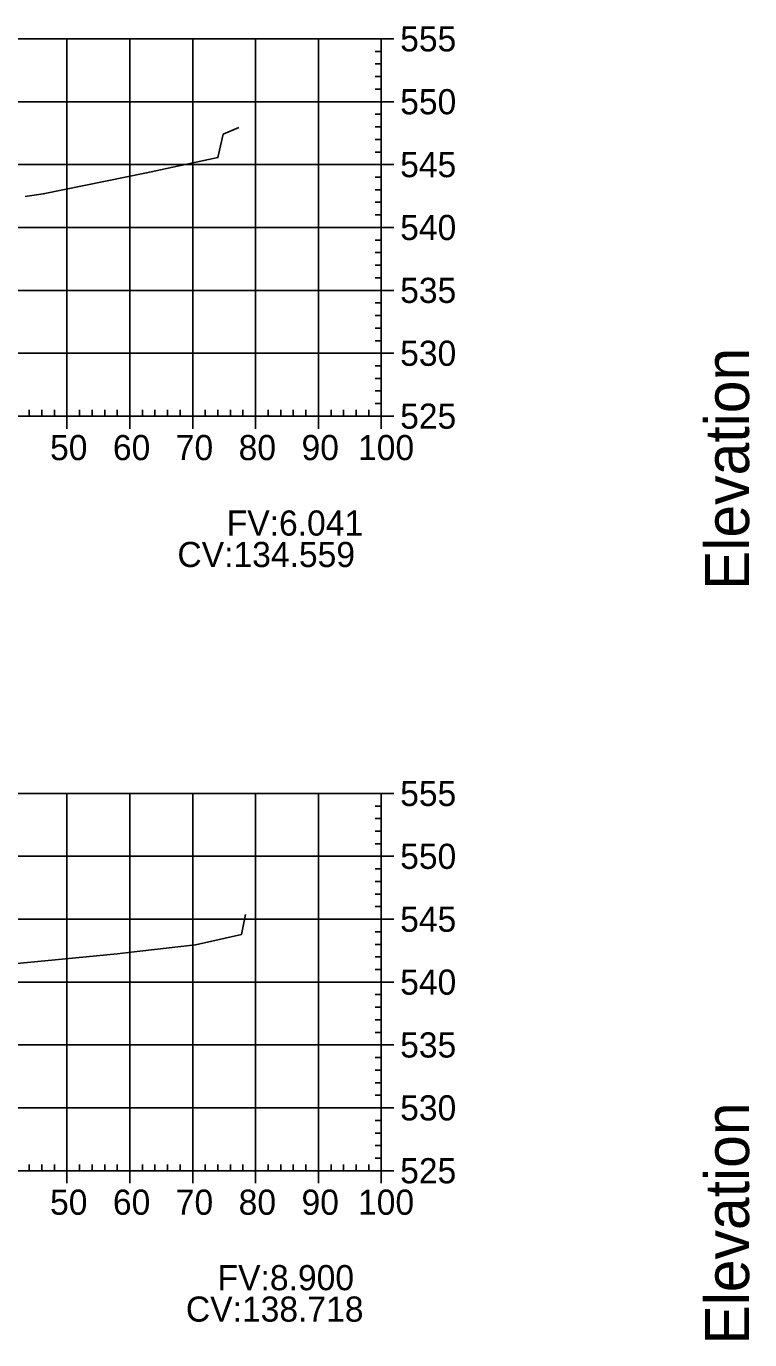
# Model space of a CAD drawing. Extents: x 704834 to 709892, y 372981 to 377533.
# Drawn here: x 705905.4 to 706020.5, y 373535.9 to 373744.8 of the extents above; entities that cross this region are included whole.
import ezdxf

# ---------------------------------------------------------------- set-up
doc = ezdxf.new("R2010")
doc.units = 0
for name, color, linetype in [('57', 7, 'Continuous'), ('59', 7, 'Continuous'), ('60', 7, 'Continuous'), ('Existing', 7, 'Continuous')]:
    doc.layers.add(name, color=color, linetype=linetype)

msp = doc.modelspace()

# ---------------------------------------------------------------- linework, layer by layer
at = {"layer": '57'}
for p, q in [((705761.87, 373742.82), (705961.87, 373742.82)), ((705911.87, 373682.82), (705911.87, 373742.82)), ((705921.87, 373682.82), (705921.87, 373742.82)), ((705931.87, 373682.82), (705931.87, 373742.82)), ((705941.87, 373682.82), (705941.87, 373742.82)), ((705951.87, 373682.82), (705951.87, 373742.82)), ((705961.87, 373682.82), (705961.87, 373742.82)), ((705961.87, 373682.82), (705961.87, 373742.82)), ((705963.87, 373742.82), (705961.87, 373742.82)), ((705961.87, 373740.82), (705960.87, 373740.82)), ((705961.87, 373738.82), (705960.87, 373738.82)), ((705961.87, 373736.82), (705960.87, 373736.82)), ((705961.87, 373734.82), (705960.87, 373734.82)), ((705761.87, 373732.82), (705961.87, 373732.82)), ((705963.87, 373732.82), (705961.87, 373732.82)), ((705961.87, 373730.82), (705960.87, 373730.82)), ((705961.87, 373728.82), (705960.87, 373728.82)), ((705961.87, 373726.82), (705960.87, 373726.82)), ((705961.87, 373724.82), (705960.87, 373724.82)), ((705761.87, 373722.82), (705961.87, 373722.82)), ((705963.87, 373722.82), (705961.87, 373722.82)), ((705961.87, 373720.82), (705960.87, 373720.82)), ((705961.87, 373718.82), (705960.87, 373718.82)), ((705961.87, 373716.82), (705960.87, 373716.82)), ((705961.87, 373714.82), (705960.87, 373714.82)), ((705761.87, 373712.82), (705961.87, 373712.82)), ((705963.87, 373712.82), (705961.87, 373712.82)), ((705961.87, 373710.82), (705960.87, 373710.82)), ((705961.87, 373708.82), (705960.87, 373708.82)), ((705961.87, 373706.82), (705960.87, 373706.82)), ((705961.87, 373704.82), (705960.87, 373704.82)), ((705761.87, 373702.82), (705961.87, 373702.82)), ((705963.87, 373702.82), (705961.87, 373702.82)), ((705961.87, 373700.82), (705960.87, 373700.82)), ((705961.87, 373698.82), (705960.87, 373698.82)), ((705961.87, 373696.82), (705960.87, 373696.82)), ((705961.87, 373694.82), (705960.87, 373694.82)), ((705761.87, 373692.82), (705961.87, 373692.82)), ((705963.87, 373692.82), (705961.87, 373692.82)), ((705961.87, 373690.82), (705960.87, 373690.82)), ((705961.87, 373688.82), (705960.87, 373688.82)), ((705961.87, 373686.82), (705960.87, 373686.82)), ((705905.87, 373682.82), (705905.87, 373683.82)), ((705907.87, 373682.82), (705907.87, 373683.82)), ((705909.87, 373682.82), (705909.87, 373683.82)), ((705913.87, 373682.82), (705913.87, 373683.82)), ((705915.87, 373682.82), (705915.87, 373683.82)), ((705917.87, 373682.82), (705917.87, 373683.82)), ((705919.87, 373682.82), (705919.87, 373683.82)), ((705923.87, 373682.82), (705923.87, 373683.82)), ((705925.87, 373682.82), (705925.87, 373683.82)), ((705927.87, 373682.82), (705927.87, 373683.82)), ((705929.87, 373682.82), (705929.87, 373683.82)), ((705933.87, 373682.82), (705933.87, 373683.82)), ((705935.87, 373682.82), (705935.87, 373683.82)), ((705937.87, 373682.82), (705937.87, 373683.82)), ((705939.87, 373682.82), (705939.87, 373683.82)), ((705943.87, 373682.82), (705943.87, 373683.82)), ((705945.87, 373682.82), (705945.87, 373683.82)), ((705947.87, 373682.82), (705947.87, 373683.82)), ((705949.87, 373682.82), (705949.87, 373683.82)), ((705953.87, 373682.82), (705953.87, 373683.82)), ((705955.87, 373682.82), (705955.87, 373683.82)), ((705957.87, 373682.82), (705957.87, 373683.82)), ((705959.87, 373682.82), (705959.87, 373683.82)), ((705961.87, 373684.82), (705960.87, 373684.82)), ((705761.87, 373682.82), (705961.87, 373682.82)), ((705761.87, 373682.82), (705961.87, 373682.82)), ((705911.87, 373680.82), (705911.87, 373682.82)), ((705921.87, 373680.82), (705921.87, 373682.82)), ((705931.87, 373680.82), (705931.87, 373682.82)), ((705941.87, 373680.82), (705941.87, 373682.82)), ((705951.87, 373680.82), (705951.87, 373682.82)), ((705961.87, 373680.82), (705961.87, 373682.82)), ((705963.87, 373682.82), (705961.87, 373682.82)), ((705761.87, 373622.82), (705961.87, 373622.82)), ((705911.87, 373562.82), (705911.87, 373622.82)), ((705921.87, 373562.82), (705921.87, 373622.82)), ((705931.87, 373562.82), (705931.87, 373622.82)), ((705941.87, 373562.82), (705941.87, 373622.82)), ((705951.87, 373562.82), (705951.87, 373622.82)), ((705961.87, 373562.82), (705961.87, 373622.82)), ((705961.87, 373562.82), (705961.87, 373622.82)), ((705963.87, 373622.82), (705961.87, 373622.82)), ((705961.87, 373620.82), (705960.87, 373620.82)), ((705961.87, 373618.82), (705960.87, 373618.82)), ((705961.87, 373616.82), (705960.87, 373616.82)), ((705961.87, 373614.82), (705960.87, 373614.82)), ((705761.87, 373612.82), (705961.87, 373612.82)), ((705963.87, 373612.82), (705961.87, 373612.82)), ((705961.87, 373610.82), (705960.87, 373610.82)), ((705961.87, 373608.82), (705960.87, 373608.82)), ((705961.87, 373606.82), (705960.87, 373606.82)), ((705961.87, 373604.82), (705960.87, 373604.82)), ((705761.87, 373602.82), (705961.87, 373602.82)), ((705963.87, 373602.82), (705961.87, 373602.82)), ((705961.87, 373600.82), (705960.87, 373600.82)), ((705961.87, 373598.82), (705960.87, 373598.82)), ((705961.87, 373596.82), (705960.87, 373596.82)), ((705961.87, 373594.82), (705960.87, 373594.82)), ((705761.87, 373592.82), (705961.87, 373592.82)), ((705963.87, 373592.82), (705961.87, 373592.82)), ((705961.87, 373590.82), (705960.87, 373590.82)), ((705961.87, 373588.82), (705960.87, 373588.82)), ((705961.87, 373586.82), (705960.87, 373586.82)), ((705961.87, 373584.82), (705960.87, 373584.82)), ((705761.87, 373582.82), (705961.87, 373582.82)), ((705963.87, 373582.82), (705961.87, 373582.82)), ((705961.87, 373580.82), (705960.87, 373580.82)), ((705961.87, 373578.82), (705960.87, 373578.82)), ((705961.87, 373576.82), (705960.87, 373576.82)), ((705961.87, 373574.82), (705960.87, 373574.82)), ((705761.87, 373572.82), (705961.87, 373572.82)), ((705963.87, 373572.82), (705961.87, 373572.82)), ((705961.87, 373570.82), (705960.87, 373570.82)), ((705961.87, 373568.82), (705960.87, 373568.82)), ((705961.87, 373566.82), (705960.87, 373566.82)), ((705961.87, 373564.82), (705960.87, 373564.82)), ((705761.87, 373562.82), (705961.87, 373562.82)), ((705761.87, 373562.82), (705961.87, 373562.82)), ((705905.87, 373562.82), (705905.87, 373563.82)), ((705907.87, 373562.82), (705907.87, 373563.82)), ((705909.87, 373562.82), (705909.87, 373563.82)), ((705911.87, 373560.82), (705911.87, 373562.82)), ((705913.87, 373562.82), (705913.87, 373563.82)), ((705915.87, 373562.82), (705915.87, 373563.82)), ((705917.87, 373562.82), (705917.87, 373563.82)), ((705919.87, 373562.82), (705919.87, 373563.82)), ((705921.87, 373560.82), (705921.87, 373562.82)), ((705923.87, 373562.82), (705923.87, 373563.82)), ((705925.87, 373562.82), (705925.87, 373563.82)), ((705927.87, 373562.82), (705927.87, 373563.82)), ((705929.87, 373562.82), (705929.87, 373563.82)), ((705931.87, 373560.82), (705931.87, 373562.82)), ((705933.87, 373562.82), (705933.87, 373563.82)), ((705935.87, 373562.82), (705935.87, 373563.82)), ((705937.87, 373562.82), (705937.87, 373563.82)), ((705939.87, 373562.82), (705939.87, 373563.82)), ((705941.87, 373560.82), (705941.87, 373562.82)), ((705943.87, 373562.82), (705943.87, 373563.82)), ((705945.87, 373562.82), (705945.87, 373563.82)), ((705947.87, 373562.82), (705947.87, 373563.82)), ((705949.87, 373562.82), (705949.87, 373563.82)), ((705951.87, 373560.82), (705951.87, 373562.82)), ((705953.87, 373562.82), (705953.87, 373563.82)), ((705955.87, 373562.82), (705955.87, 373563.82)), ((705957.87, 373562.82), (705957.87, 373563.82)), ((705959.87, 373562.82), (705959.87, 373563.82)), ((705961.87, 373560.82), (705961.87, 373562.82)), ((705963.87, 373562.82), (705961.87, 373562.82))]:
    msp.add_line(p, q, dxfattribs=at)
at = {"layer": 'Existing'}
for points in [[(705905.22, 373717.76), (705908.11, 373718.16), (705924.55, 373721.51), (705935.88, 373723.94), (705936.74, 373727.64), (705939.23, 373728.73)], [(705901.73, 373595.57), (705909.98, 373596.38), (705919.85, 373597.31), (705923.44, 373597.72), (705932.34, 373598.74), (705939.62, 373600.37), (705940.27, 373603.56)]]:
    msp.add_lwpolyline(points, dxfattribs=at)

# ---------------------------------------------------------------- texts
for s, p in [('CV:134.559', (705929.44, 373658.82)), ('CV:138.718', (705930.79, 373538.82))]:
    msp.add_text(s, height=4).set_placement(p)
at = {"layer": '57'}
for s, p in [('555', (705964.87, 373740.82)), ('550', (705964.87, 373730.82)), ('545', (705964.87, 373720.82)), ('540', (705964.87, 373710.82)), ('535', (705964.87, 373700.82)), ('530', (705964.87, 373690.82)), ('525', (705964.87, 373680.82)), ('50', (705909.18, 373675.82)), ('60', (705919.18, 373675.82)), ('70', (705929.18, 373675.82)), ('80', (705939.18, 373675.82)), ('90', (705949.18, 373675.82)), ('100', (705958.17, 373675.82)), ('555', (705964.87, 373620.82)), ('550', (705964.87, 373610.82)), ('545', (705964.87, 373600.82)), ('540', (705964.87, 373590.82)), ('535', (705964.87, 373580.82)), ('530', (705964.87, 373570.82)), ('525', (705964.87, 373560.82)), ('50', (705909.18, 373555.82)), ('60', (705919.18, 373555.82)), ('70', (705929.18, 373555.82)), ('80', (705939.18, 373555.82)), ('90', (705949.18, 373555.82)), ('100', (705958.17, 373555.82))]:
    msp.add_text(s, height=4, dxfattribs=at).set_placement(p)
at = {"layer": '59'}
for s, p in [('FV:6.041', (705937.28, 373663.82)), ('FV:8.900', (705935.83, 373543.82))]:
    msp.add_text(s, height=4, dxfattribs=at).set_placement(p)
at = {"layer": '60'}
for p in [(706020.37, 373655.18), (706020.37, 373535.18)]:
    msp.add_text('Elevation', height=7, rotation=90, dxfattribs=at).set_placement(p)

doc.saveas('drawing.dxf')
